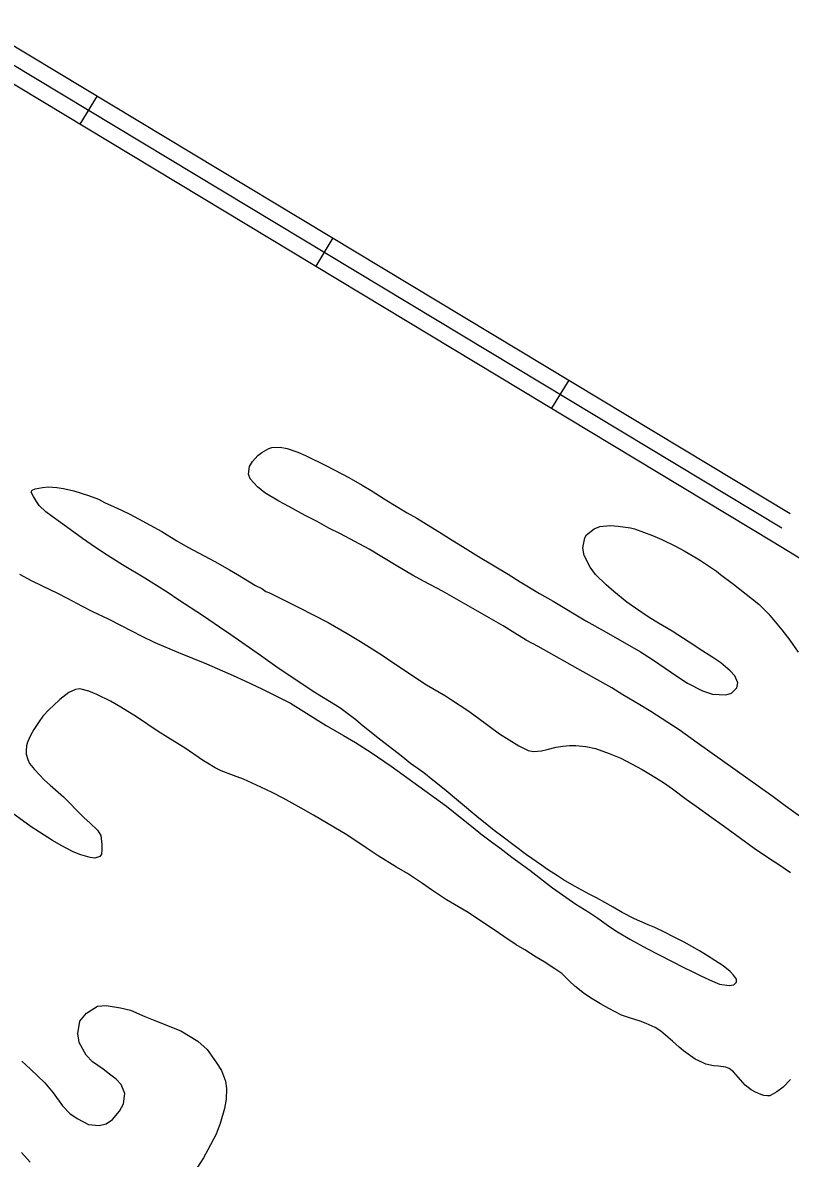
# Model space of a CAD drawing. Extents: x 3361039 to 3398939, y 576572 to 602007.
# Drawn here: x 3388351 to 3389048, y 595655 to 596686 of the extents above; entities that cross this region are included whole.
import ezdxf

# ---------------------------------------------------------------- set-up
doc = ezdxf.new("R2010")
doc.units = 0
doc.layers.add('V-ROAD-CNTR', color=7, linetype='Continuous')
doc.layers.add('V-SITE-VEGE', color=7, linetype='Continuous')

msp = doc.modelspace()

# ---------------------------------------------------------------- linework, layer by layer
at = {"layer": 'V-ROAD-CNTR'}
for p, q in [((3388418.7, 596619.8), (3388403.2, 596594.1)), ((3388632.8, 596490.8), (3388617.3, 596465.1)), ((3388847, 596361.8), (3388831.5, 596336.1))]:
    msp.add_line(p, q, dxfattribs=at)
for points in [[(3387524.9, 597169.8), (3387714.8, 597052.7), (3387765.7, 597013.3), (3389048.2, 596240.5)], [(3387517, 597157), (3387706.2, 597040.4), (3387757.2, 597000.9), (3389040.5, 596227.7)], [(3388263.2, 596678.5), (3389032.7, 596214.8)], [(3389032.7, 596214.9), (3389360.4, 596015.1), (3389774, 595763)]]:
    msp.add_lwpolyline(points, dxfattribs=at)
at = {"layer": 'V-SITE-VEGE'}
for p, q in [((3388568.5, 596296.1), (3388574.8, 596299.6)), ((3388574.8, 596299.6), (3388577.5, 596300.5)), ((3388577.5, 596300.5), (3388585.1, 596300.7)), ((3388585.1, 596300.7), (3388591.3, 596299.5)), ((3388559.8, 596287.8), (3388564.7, 596293.2)), ((3388564.7, 596293.2), (3388568.5, 596296.1)), ((3388591.3, 596299.5), (3388601.1, 596296.2)), ((3388601.1, 596296.2), (3388608, 596293.4)), ((3388608, 596293.4), (3388627.1, 596284)), ((3388556.2, 596276.3), (3388557.3, 596283.4)), ((3388557.3, 596283.4), (3388559.8, 596287.8)), ((3388627.1, 596284), (3388647.3, 596273.2)), ((3388557.8, 596272), (3388556.2, 596276.3)), ((3388564.4, 596264.7), (3388557.8, 596272)), ((3388647.3, 596273.2), (3388659.6, 596266.3)), ((3388359, 596259.9), (3388359.9, 596261.7)), ((3388360.9, 596256.1), (3388359, 596259.9)), ((3388359.9, 596261.7), (3388362.5, 596263)), ((3388362.5, 596263), (3388369.2, 596264.3)), ((3388369.2, 596264.3), (3388374.4, 596264.7)), ((3388374.4, 596264.7), (3388382.2, 596264.3)), ((3388382.2, 596264.3), (3388388.2, 596263.4)), ((3388388.2, 596263.4), (3388397.7, 596261.1)), ((3388397.7, 596261.1), (3388404.2, 596259.1)), ((3388404.2, 596259.1), (3388410.8, 596257)), ((3388571.1, 596259.3), (3388564.4, 596264.7)), ((3388583.8, 596251.9), (3388571.1, 596259.3)), ((3388659.6, 596266.3), (3388667.6, 596261.4)), ((3388667.6, 596261.4), (3388679.3, 596254)), ((3388363.6, 596251.6), (3388360.9, 596256.1)), ((3388366.2, 596247.9), (3388363.6, 596251.6)), ((3388410.8, 596257), (3388420, 596253.6)), ((3388420, 596253.6), (3388425.6, 596250.7)), ((3388425.6, 596250.7), (3388434.4, 596246.5)), ((3388592.8, 596246.9), (3388583.8, 596251.9)), ((3388679.3, 596254), (3388687.4, 596249)), ((3388687.4, 596249), (3388700.4, 596241.2)), ((3388372.3, 596242), (3388366.2, 596247.9)), ((3388378, 596238), (3388372.3, 596242)), ((3388387.6, 596230.8), (3388378, 596238)), ((3388434.4, 596246.5), (3388440.9, 596243.5)), ((3388440.9, 596243.5), (3388448.5, 596240)), ((3388448.5, 596240), (3388456.4, 596235.9)), ((3388607.8, 596238.9), (3388592.8, 596246.9)), ((3388618.7, 596233.3), (3388607.8, 596238.9)), ((3388700.4, 596241.2), (3388709.1, 596236.5)), ((3388405.6, 596217.8), (3388387.6, 596230.8)), ((3388456.4, 596235.9), (3388477.6, 596224.2)), ((3388629.3, 596227.4), (3388618.7, 596233.3)), ((3388639.8, 596222.2), (3388629.3, 596227.4)), ((3388709.1, 596236.5), (3388732, 596222.1)), ((3388870.2, 596226.7), (3388875.3, 596228.7)), ((3388875.3, 596228.7), (3388884.7, 596229.7)), ((3388884.7, 596229.7), (3388891.8, 596229.1)), ((3388891.8, 596229.1), (3388903, 596227.6)), ((3388903, 596227.6), (3388906.9, 596226.8)), ((3388413.4, 596212.4), (3388405.6, 596217.8)), ((3388477.6, 596224.2), (3388491.3, 596215.7)), ((3388665.8, 596208.1), (3388639.8, 596222.2)), ((3388732, 596222.1), (3388741.1, 596216.5)), ((3388859.9, 596209.3), (3388861.7, 596218.5)), ((3388861.7, 596218.5), (3388863.3, 596221.1)), ((3388863.3, 596221.1), (3388870.2, 596226.7)), ((3388906.9, 596226.8), (3388923, 596220.7)), ((3388923, 596220.7), (3388931.6, 596216.9)), ((3388425.4, 596204.4), (3388413.4, 596212.4)), ((3388491.3, 596215.7), (3388501.3, 596209.9)), ((3388501.3, 596209.9), (3388525.8, 596196.9)), ((3388690.2, 596193.3), (3388665.8, 596208.1)), ((3388741.1, 596216.5), (3388750.7, 596210.7)), ((3388750.7, 596210.7), (3388765.1, 596201.7)), ((3388861.2, 596202.6), (3388859.9, 596209.3)), ((3388931.6, 596216.9), (3388943.9, 596210.8)), ((3388943.9, 596210.8), (3388951.9, 596206.7)), ((3388441.8, 596193.9), (3388425.4, 596204.4)), ((3388525.8, 596196.9), (3388539.1, 596189.5)), ((3388765.1, 596201.7), (3388792, 596185.5)), ((3388866.5, 596191.9), (3388861.2, 596202.6)), ((3388951.9, 596206.7), (3388962.8, 596200.4)), ((3388962.8, 596200.4), (3388966.8, 596197.8)), ((3388966.8, 596197.8), (3388981.2, 596188.1)), ((3388462.2, 596181.9), (3388441.8, 596193.9)), ((3388539.1, 596189.5), (3388546.3, 596185.2)), ((3388705.1, 596184.6), (3388690.2, 596193.3)), ((3388871.3, 596185.2), (3388866.5, 596191.9)), ((3388981.2, 596188.1), (3388984.8, 596185.2)), ((3388348.2, 596185.5), (3388358.9, 596179.9)), ((3388358.9, 596179.9), (3388368.9, 596174.8)), ((3388483.2, 596168.5), (3388462.2, 596181.9)), ((3388546.3, 596185.2), (3388562.7, 596175.1)), ((3388715.8, 596178.7), (3388705.1, 596184.6)), ((3388732.5, 596170), (3388715.8, 596178.7)), ((3388792, 596185.5), (3388803.1, 596178.6)), ((3388803.1, 596178.6), (3388820.5, 596168.1)), ((3388881.1, 596175.8), (3388871.3, 596185.2)), ((3388984.8, 596185.2), (3388996.8, 596176.3)), ((3388996.8, 596176.3), (3389019.7, 596158.3)), ((3388368.9, 596174.8), (3388382.9, 596168.2)), ((3388382.9, 596168.2), (3388391.6, 596163.8)), ((3388492.2, 596162.5), (3388483.2, 596168.5)), ((3388562.7, 596175.1), (3388568.3, 596172.4)), ((3388568.3, 596172.4), (3388572.1, 596169.9)), ((3388572.1, 596169.9), (3388575.2, 596168.6)), ((3388575.2, 596168.6), (3388580.7, 596165.7)), ((3388580.7, 596165.7), (3388592.3, 596160)), ((3388787.4, 596138.5), (3388732.5, 596170)), ((3388820.5, 596168.1), (3388832.9, 596160.9)), ((3388888, 596169.8), (3388881.1, 596175.8)), ((3388899.8, 596160.1), (3388888, 596169.8)), ((3388391.6, 596163.8), (3388405.3, 596156.5)), ((3388405.3, 596156.5), (3388414.5, 596151.6)), ((3388515.4, 596147.4), (3388492.2, 596162.5)), ((3388592.3, 596160), (3388602.1, 596155.3)), ((3388602.1, 596155.3), (3388628.5, 596141.6)), ((3388832.9, 596160.9), (3388862.7, 596143.1)), ((3388907.8, 596154.5), (3388899.8, 596160.1)), ((3389019.7, 596158.3), (3389028.5, 596149.4)), ((3388414.5, 596151.6), (3388428.7, 596144.9)), ((3388428.7, 596144.9), (3388450.7, 596133.9)), ((3388529.8, 596137.3), (3388515.4, 596147.4)), ((3388920.2, 596146.3), (3388907.8, 596154.5)), ((3388928.7, 596140.9), (3388920.2, 596146.3)), ((3389028.5, 596149.4), (3389040.5, 596134.9)), ((3388540.3, 596130.4), (3388529.8, 596137.3)), ((3388628.5, 596141.6), (3388645.9, 596131.7)), ((3388798.1, 596131.8), (3388787.4, 596138.5)), ((3388862.7, 596143.1), (3388881.2, 596132.8)), ((3388941.1, 596133.9), (3388928.7, 596140.9)), ((3389040.5, 596134.9), (3389047.8, 596125.7)), ((3388450.7, 596133.9), (3388458.9, 596129.6)), ((3388458.9, 596129.6), (3388471.2, 596123.6)), ((3388567.2, 596111.8), (3388540.3, 596130.4)), ((3388645.9, 596131.7), (3388658.1, 596124.4)), ((3388658.1, 596124.4), (3388676.6, 596112.5)), ((3388808.5, 596125.6), (3388798.1, 596131.8)), ((3388819.2, 596119.9), (3388808.5, 596125.6)), ((3388881.2, 596132.8), (3388912.1, 596114.9)), ((3388961.6, 596120.5), (3388941.1, 596133.9)), ((3389047.8, 596125.7), (3389055.4, 596114.7)), ((3388471.2, 596123.6), (3388492.7, 596114.5)), ((3388492.7, 596114.5), (3388518.1, 596104.2)), ((3388860.1, 596096.8), (3388819.2, 596119.9)), ((3388912.1, 596114.9), (3388923.2, 596107.9)), ((3388965.6, 596117.8), (3388961.6, 596120.5)), ((3388978, 596109.9), (3388965.6, 596117.8)), ((3388518.1, 596104.2), (3388527.7, 596099.9)), ((3388582, 596101.2), (3388567.2, 596111.8)), ((3388676.6, 596112.5), (3388689, 596104.2)), ((3388689, 596104.2), (3388717.9, 596085.1)), ((3388923.2, 596107.9), (3388946.1, 596092.4)), ((3388985.3, 596105), (3388978, 596109.9)), ((3388993.8, 596097.8), (3388985.3, 596105)), ((3388527.7, 596099.9), (3388542.3, 596093.6)), ((3388542.3, 596093.6), (3388552.8, 596088.7)), ((3388615.1, 596079.1), (3388582, 596101.2)), ((3388870.6, 596091.2), (3388860.1, 596096.8)), ((3388997.8, 596093.2), (3388993.8, 596097.8)), ((3388552.8, 596088.7), (3388569, 596081)), ((3388717.9, 596085.1), (3388735, 596075)), ((3388886.1, 596082.4), (3388870.6, 596091.2)), ((3388946.1, 596092.4), (3388954.8, 596086.6)), ((3388954.8, 596086.6), (3388968.5, 596079.7)), ((3389000.7, 596086.7), (3388997.8, 596093.2)), ((3388999.7, 596082.4), (3389000.7, 596086.7)), ((3388393.2, 596078.2), (3388385, 596071.8)), ((3388399.2, 596080.8), (3388393.2, 596078.2)), ((3388403.2, 596081.3), (3388399.2, 596080.8)), ((3388411.1, 596079.2), (3388403.2, 596081.3)), ((3388418.4, 596076.3), (3388411.1, 596079.2)), ((3388430.8, 596070.2), (3388418.4, 596076.3)), ((3388569, 596081), (3388594.4, 596068.4)), ((3388639.2, 596064.1), (3388615.1, 596079.1)), ((3388735, 596075), (3388740.6, 596071.5)), ((3388896.3, 596075.9), (3388886.1, 596082.4)), ((3388911.5, 596066.8), (3388896.3, 596075.9)), ((3388968.5, 596079.7), (3388977.7, 596076.5)), ((3388977.7, 596076.5), (3388989.7, 596075.8)), ((3388989.7, 596075.8), (3388994.8, 596077.6)), ((3388994.8, 596077.6), (3388999.7, 596082.4)), ((3388375.3, 596062.7), (3388369.5, 596056.7)), ((3388379.1, 596066.4), (3388375.3, 596062.7)), ((3388385, 596071.8), (3388379.1, 596066.4)), ((3388440.2, 596064.8), (3388430.8, 596070.2)), ((3388454.6, 596055.9), (3388440.2, 596064.8)), ((3388594.4, 596068.4), (3388626.8, 596048.1)), ((3388653.6, 596053.1), (3388639.2, 596064.1)), ((3388740.6, 596071.5), (3388755.5, 596061.6)), ((3388921.5, 596060.7), (3388911.5, 596066.8)), ((3388369.5, 596056.7), (3388366.1, 596051.8)), ((3388474.2, 596042.6), (3388454.6, 596055.9)), ((3388658.5, 596049), (3388653.6, 596053.1)), ((3388755.5, 596061.6), (3388764.3, 596055.3)), ((3388764.3, 596055.3), (3388784.3, 596040.5)), ((3388947.2, 596044.1), (3388921.5, 596060.7)), ((3388361.2, 596044.4), (3388358.7, 596039.5)), ((3388366.1, 596051.8), (3388361.2, 596044.4)), ((3388489.3, 596033.4), (3388474.2, 596042.6)), ((3388626.8, 596048.1), (3388642.4, 596038.9)), ((3388672.5, 596037.8), (3388658.5, 596049)), ((3388963.7, 596032.5), (3388947.2, 596044.1)), ((3388355.6, 596032.9), (3388354.7, 596029.5)), ((3388358.7, 596039.5), (3388355.6, 596032.9)), ((3388498.6, 596027.6), (3388489.3, 596033.4)), ((3388642.4, 596038.9), (3388653.3, 596032.8)), ((3388653.3, 596032.8), (3388667.7, 596023.6)), ((3388694.9, 596020.4), (3388672.5, 596037.8)), ((3388784.3, 596040.5), (3388801.7, 596029.5)), ((3389032.8, 595983.2), (3388963.7, 596032.5)), ((3388354.7, 596029.5), (3388354.2, 596025.1)), ((3388354.2, 596025.1), (3388354.4, 596022)), ((3388354.4, 596022), (3388355.7, 596017.1)), ((3388515.3, 596016), (3388498.6, 596027.6)), ((3388667.7, 596023.6), (3388685.9, 596011.1)), ((3388801.7, 596029.5), (3388810.3, 596025.3)), ((3388810.3, 596025.3), (3388815.2, 596024.6)), ((3388815.2, 596024.6), (3388822.4, 596025.2)), ((3388822.4, 596025.2), (3388827.5, 596026.3)), ((3388827.5, 596026.3), (3388835.7, 596028.3)), ((3388835.7, 596028.3), (3388841.6, 596029.2)), ((3388841.6, 596029.2), (3388847.8, 596029.8)), ((3388847.8, 596029.8), (3388853.6, 596029.8)), ((3388853.6, 596029.8), (3388862.7, 596029.1)), ((3388862.7, 596029.1), (3388871.4, 596027.2)), ((3388871.4, 596027.2), (3388883.9, 596022.8)), ((3388883.9, 596022.8), (3388894.5, 596018.5)), ((3388355.7, 596017.1), (3388357.3, 596013.5)), ((3388357.3, 596013.5), (3388361.9, 596008.1)), ((3388519.1, 596013.9), (3388515.3, 596016)), ((3388525.9, 596009.7), (3388519.1, 596013.9)), ((3388685.9, 596011.1), (3388736.2, 595974.7)), ((3388703.3, 596013.7), (3388694.9, 596020.4)), ((3388715.5, 596005.1), (3388703.3, 596013.7)), ((3388894.5, 596018.5), (3388913.6, 596008.2)), ((3388361.9, 596008.1), (3388371.1, 595998.3)), ((3388531.3, 596006.8), (3388525.9, 596009.7)), ((3388542.7, 596002.7), (3388531.3, 596006.8)), ((3388551.6, 595999.3), (3388542.7, 596002.7)), ((3388723.5, 595998.4), (3388715.5, 596005.1)), ((3388913.6, 596008.2), (3388921.2, 596003.7)), ((3388921.2, 596003.7), (3388933, 595996.3)), ((3388371.1, 595998.3), (3388376, 595993.8)), ((3388376, 595993.8), (3388383.5, 595987.5)), ((3388567.3, 595992.2), (3388551.6, 595999.3)), ((3388577.8, 595987.2), (3388567.3, 595992.2)), ((3388734, 595990.3), (3388723.5, 595998.4)), ((3388763.5, 595965.5), (3388734, 595990.3)), ((3388933, 595996.3), (3388941.2, 595990.7)), ((3388941.2, 595990.7), (3388953.6, 595981.2)), ((3388383.5, 595987.5), (3388388.1, 595983.3)), ((3388388.1, 595983.3), (3388394.6, 595977)), ((3388587.8, 595982.2), (3388577.8, 595987.2)), ((3388604.2, 595973.1), (3388587.8, 595982.2)), ((3388953.6, 595981.2), (3388962.8, 595974.8)), ((3389043.7, 595975.1), (3389032.8, 595983.2)), ((3388394.6, 595977), (3388399.5, 595971.7)), ((3388399.5, 595971.7), (3388407, 595964.2)), ((3388615.4, 595966.6), (3388604.2, 595973.1)), ((3388736.2, 595974.7), (3388753, 595961.1)), ((3388962.8, 595974.8), (3388977, 595964.6)), ((3389058.8, 595964.3), (3389043.7, 595975.1)), ((3388358.9, 595956), (3388340.9, 595969)), ((3388407, 595964.2), (3388412.3, 595959.6)), ((3388412.3, 595959.6), (3388419, 595952.9)), ((3388645.4, 595948.8), (3388615.4, 595966.6)), ((3388753, 595961.1), (3388760.2, 595955.5)), ((3388774.4, 595956.8), (3388763.5, 595965.5)), ((3388977, 595964.6), (3388986.5, 595957.9)), ((3388366.4, 595951.1), (3388358.9, 595956)), ((3388378.2, 595943.7), (3388366.4, 595951.1)), ((3388419, 595952.9), (3388422.1, 595948.1)), ((3388760.2, 595955.5), (3388767.3, 595949.7)), ((3388767.3, 595949.7), (3388778.2, 595941.4)), ((3388779.3, 595952.7), (3388774.4, 595956.8)), ((3388786.2, 595947.6), (3388779.3, 595952.7)), ((3388986.5, 595957.9), (3388995.2, 595951.4)), ((3388995.2, 595951.4), (3389003, 595945.9)), ((3388386, 595939.2), (3388378.2, 595943.7)), ((3388397.1, 595933.3), (3388386, 595939.2)), ((3388422.1, 595948.1), (3388423.2, 595940.1)), ((3388423.2, 595940.1), (3388423.2, 595935.2)), ((3388663.2, 595936.9), (3388645.4, 595948.8)), ((3388778.2, 595941.4), (3388784.6, 595937.1)), ((3388808.6, 595930.6), (3388786.2, 595947.6)), ((3389003, 595945.9), (3389015.4, 595936.7)), ((3388404, 595930.6), (3388397.1, 595933.3)), ((3388412.4, 595928.1), (3388404, 595930.6)), ((3388421.2, 595929), (3388416.7, 595927.7)), ((3388422.7, 595931.4), (3388421.2, 595929)), ((3388423.2, 595935.2), (3388422.7, 595931.4)), ((3388674, 595929.8), (3388663.2, 595936.9)), ((3388690.5, 595919.5), (3388674, 595929.8)), ((3388784.6, 595937.1), (3388795.5, 595928.6)), ((3388795.5, 595928.6), (3388811.7, 595916.7)), ((3388822.2, 595921.4), (3388808.6, 595930.6)), ((3389015.4, 595936.7), (3389026.8, 595929.2)), ((3389026.8, 595929.2), (3389033.6, 595924.5)), ((3388416.7, 595927.7), (3388412.4, 595928.1)), ((3388700.5, 595913.8), (3388690.5, 595919.5)), ((3388827.9, 595917.4), (3388822.2, 595921.4)), ((3389033.6, 595924.5), (3389038.7, 595921.4)), ((3389038.7, 595921.4), (3389048.3, 595914.7)), ((3388714.3, 595904.7), (3388700.5, 595913.8)), ((3388811.7, 595916.7), (3388832.4, 595900.8)), ((3388836.8, 595911.5), (3388827.9, 595917.4)), ((3388842.4, 595907.9), (3388836.8, 595911.5)), ((3388852.2, 595902.1), (3388842.4, 595907.9)), ((3388722.3, 595899), (3388714.3, 595904.7)), ((3388736, 595889.9), (3388722.3, 595899)), ((3388832.4, 595900.8), (3388853.4, 595886)), ((3388865.7, 595894.9), (3388852.2, 595902.1)), ((3388755.8, 595878.2), (3388736, 595889.9)), ((3388872.2, 595891.6), (3388865.7, 595894.9)), ((3388887.5, 595883.2), (3388872.2, 595891.6)), ((3388765, 595871.9), (3388755.8, 595878.2)), ((3388853.4, 595886), (3388865.4, 595878.6)), ((3388865.4, 595878.6), (3388873.4, 595873.1)), ((3388895.5, 595878.3), (3388887.5, 595883.2)), ((3388906.9, 595872.5), (3388895.5, 595878.3)), ((3388779.4, 595862.5), (3388765, 595871.9)), ((3388873.4, 595873.1), (3388884.3, 595865.2)), ((3388911.6, 595870.5), (3388906.9, 595872.5)), ((3388919.3, 595867.1), (3388911.6, 595870.5)), ((3388925.3, 595864.6), (3388919.3, 595867.1)), ((3388788, 595856.5), (3388779.4, 595862.5)), ((3388799.4, 595849), (3388788, 595856.5)), ((3388884.3, 595865.2), (3388891.4, 595860.7)), ((3388891.4, 595860.7), (3388902.4, 595854)), ((3388934.7, 595860.1), (3388925.3, 595864.6)), ((3388941.6, 595856.5), (3388934.7, 595860.1)), ((3388952, 595851.4), (3388941.6, 595856.5)), ((3388807.2, 595844.3), (3388799.4, 595849)), ((3388902.4, 595854), (3388918.1, 595845.5)), ((3388965.8, 595843.5), (3388952, 595851.4)), ((3388817.4, 595837.6), (3388807.2, 595844.3)), ((3388824.7, 595833.6), (3388817.4, 595837.6)), ((3388918.1, 595845.5), (3388951.7, 595828.2)), ((3388972.3, 595839.5), (3388965.8, 595843.5)), ((3388987.2, 595830), (3388972.3, 595839.5)), ((3388834.5, 595827.1), (3388824.7, 595833.6)), ((3388840.7, 595822.8), (3388834.5, 595827.1)), ((3388951.7, 595828.2), (3388959.7, 595824.4)), ((3388993.6, 595824.7), (3388987.2, 595830)), ((3388847.8, 595815.9), (3388840.7, 595822.8)), ((3388852.7, 595811.4), (3388847.8, 595815.9)), ((3388959.7, 595824.4), (3388967.1, 595820.7)), ((3388967.1, 595820.7), (3388977.5, 595815.8)), ((3388977.5, 595815.8), (3388983.9, 595813.3)), ((3388996.7, 595821.5), (3388993.6, 595824.7)), ((3388999.4, 595817.7), (3388996.7, 595821.5)), ((3388996.9, 595812.6), (3388999.4, 595815.1)), ((3388999.4, 595815.1), (3388999.4, 595817.7)), ((3388861.4, 595804.5), (3388852.7, 595811.4)), ((3388983.9, 595813.3), (3388992.9, 595812)), ((3388992.9, 595812), (3388996.9, 595812.6)), ((3388868.3, 595800), (3388861.4, 595804.5)), ((3388875.8, 595795.3), (3388868.3, 595800)), ((3388883.6, 595791), (3388875.8, 595795.3)), ((3388894.9, 595785.2), (3388883.6, 595791)), ((3388902.1, 595782.5), (3388894.9, 595785.2)), ((3388911.8, 595779.5), (3388902.1, 595782.5)), ((3388917.4, 595777.5), (3388911.8, 595779.5)), ((3388925.4, 595773.9), (3388917.4, 595777.5)), ((3388930.7, 595770.5), (3388925.4, 595773.9)), ((3388937.2, 595765.2), (3388930.7, 595770.5)), ((3388941.4, 595761.6), (3388937.2, 595765.2)), ((3388947.2, 595756), (3388941.4, 595761.6)), ((3388951.2, 595752.6), (3388947.2, 595756)), ((3388961.9, 595745.2), (3388951.2, 595752.6)), ((3388969.2, 595741.7), (3388961.9, 595745.2)), ((3388971.7, 595740.7), (3388969.2, 595741.7)), ((3388978.6, 595738.9), (3388971.7, 595740.7)), ((3388983, 595738.7), (3388978.6, 595738.9)), ((3388989.7, 595737.8), (3388983, 595738.7)), ((3388992.8, 595736.6), (3388989.7, 595737.8)), ((3388996.8, 595733.5), (3388992.8, 595736.6)), ((3389007.2, 595721.5), (3388996.8, 595733.5)), ((3389048.5, 595726.6), (3389041.8, 595719.7)), ((3389012.8, 595717.4), (3389007.2, 595721.5)), ((3389016.6, 595715.2), (3389012.8, 595717.4)), ((3389021.5, 595713.1), (3389016.6, 595715.2)), ((3389024.1, 595712.2), (3389021.5, 595713.1)), ((3389027.5, 595711.8), (3389024.1, 595712.2)), ((3389029.7, 595711.8), (3389027.5, 595711.8)), ((3389035.9, 595715.5), (3389029.7, 595711.8)), ((3389041.8, 595719.7), (3389035.9, 595715.5))]:
    msp.add_line(p, q, dxfattribs=at)
for points in [[(3388350.4, 595743.2), (3388358.2, 595736.1), (3388371.2, 595723.5), (3388379, 595714.5), (3388387.4, 595702.6), (3388393.9, 595695.8), (3388400.6, 595691.1), (3388410.8, 595685.9), (3388420.7, 595685), (3388427.1, 595686.4), (3388432.6, 595690.2), (3388439.2, 595698), (3388442.8, 595704.5), (3388444, 595713.8), (3388440.7, 595722), (3388436.1, 595727), (3388429.9, 595731.5), (3388424.3, 595735.9), (3388414.6, 595742.7), (3388408.9, 595748.8), (3388402.4, 595760.1), (3388401.2, 595768.4), (3388403.1, 595779.6), (3388409.2, 595786.9), (3388419.2, 595793.1), (3388426.9, 595793.8), (3388440, 595791.8), (3388449.1, 595789.6), (3388462.2, 595783.9), (3388472.7, 595779.5), (3388494.9, 595770.7), (3388510.2, 595761.6), (3388518.6, 595753.8), (3388527.3, 595741.9), (3388531.6, 595734.8), (3388535.5, 595725), (3388536.4, 595718.6), (3388536, 595708.7), (3388534.3, 595700.4), (3388530.5, 595686.8), (3388526.9, 595676.9), (3388519.3, 595662.9), (3388515.4, 595655.4), (3388510, 595647.1)], [(3388358, 595651.6), (3388350.2, 595660.3)]]:
    msp.add_lwpolyline(points, dxfattribs=at)

doc.saveas('drawing.dxf')
